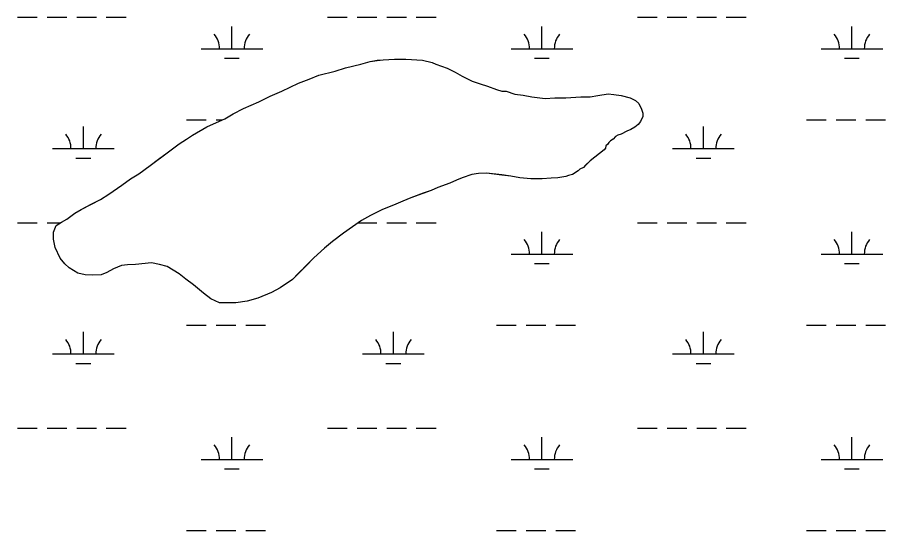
# Model space of a CAD drawing. Extents: x 3161564 to 3199464, y 849354 to 874788.
# Drawn here: x 3189094 to 3190500, y 857551 to 858383 of the extents above; entities that cross this region are included whole.
import ezdxf

# ---------------------------------------------------------------- set-up
doc = ezdxf.new("R2010")
doc.units = 0
for name, color, linetype in [('V-SITE-VEGE', 7, 'Continuous'), ('V-TOPO-SHOR', 7, 'Continuous'), ('V-WETL-SWMP', 7, 'Continuous')]:
    doc.layers.add(name, color=color, linetype=linetype)

msp = doc.modelspace()

# ---------------------------------------------------------------- linework, layer by layer
at = {"layer": 'V-SITE-VEGE'}
msp.add_lwpolyline([(3190046.5, 858170.6), (3190044.7, 858167.8), (3190021.8, 858150.4), (3190010.8, 858139.4), (3190005.3, 858136.6), (3190002.6, 858133.9), (3189993.4, 858128.3), (3189987, 858126.5), (3189982.4, 858124.7), (3189969.6, 858122.8), (3189958.6, 858121.9), (3189943.9, 858120.9), (3189925.6, 858120.9), (3189908.2, 858122.7), (3189893.5, 858125.4), (3189878.8, 858127.3), (3189854.1, 858130), (3189841.2, 858129.9), (3189830.2, 858128.1), (3189814.6, 858122.6), (3189805.5, 858118.9), (3189794.5, 858114.3), (3189775.2, 858106.9), (3189764.3, 858102.3), (3189731.3, 858090.4), (3189718.4, 858084.8), (3189707.4, 858080.2), (3189684.5, 858071), (3189666.2, 858061.8), (3189651.6, 858053.6), (3189622.3, 858033.3), (3189604.9, 858019.6), (3189592, 858008.5), (3189574.6, 857992.9), (3189539.9, 857958), (3189519.7, 857944.3), (3189506, 857936.9), (3189484, 857927.7), (3189466.6, 857923.1), (3189448.2, 857920.3), (3189421.7, 857920.3), (3189407.9, 857926.7), (3189396, 857935.8), (3189379.4, 857949.5), (3189367.5, 857958.7), (3189356.5, 857966.9), (3189337.2, 857978.8), (3189324.4, 857982.5), (3189311.5, 857985.2), (3189285.9, 857982.4), (3189273, 857981.5), (3189263, 857980.5), (3189250.1, 857975), (3189239.1, 857969.5), (3189230, 857965.8), (3189216.2, 857964.9), (3189204.3, 857965.8), (3189192.4, 857968.5), (3189178.6, 857976.7), (3189171.3, 857983.1), (3189163.9, 857992.3), (3189155.6, 858009.7), (3189152.9, 858023.5), (3189152.9, 858034.5), (3189157.4, 858045.5), (3189165.7, 858051), (3189174.8, 858055.6), (3189187.6, 858065.7), (3189197.7, 858071.2), (3189228.9, 858087.7), (3189242.6, 858096), (3189263.7, 858110.7), (3189277.4, 858120.8), (3189291.1, 858129.1), (3189309.5, 858142.9), (3189336.9, 858163.1), (3189356.2, 858177.8), (3189368.1, 858185.1), (3189378.1, 858191.6), (3189401, 858205.4), (3189412, 858210), (3189430.4, 858218.2), (3189444.1, 858226.5), (3189460.6, 858234.8), (3189485.3, 858245.8), (3189503.6, 858255), (3189522.9, 858263.3), (3189549.5, 858276.2), (3189566.9, 858282.6), (3189582.4, 858289.1), (3189609, 858295.5), (3189625.5, 858301.1), (3189650.3, 858306.6), (3189665.8, 858311.2), (3189676.8, 858313.1), (3189686.9, 858314), (3189705.3, 858314.9), (3189723.6, 858315), (3189750.2, 858313.2), (3189765.8, 858309.5), (3189772.2, 858306.8), (3189790.5, 858300.4), (3189803.4, 858294), (3189814.4, 858287.6), (3189830.9, 858279.4), (3189843.7, 858274.8), (3189855.7, 858271.2), (3189870.3, 858265.7), (3189878.6, 858262.9), (3189885.9, 858263), (3189899.7, 858258.4), (3189913.4, 858256.6), (3189927.2, 858253.8), (3189949.2, 858251.1), (3189964.8, 858252.1), (3189982.2, 858252.1), (3190007, 858254), (3190021.6, 858254), (3190034.5, 858255.8), (3190051, 858258.6), (3190060.1, 858257.7), (3190072.1, 858255.9), (3190086.7, 858252.3), (3190095, 858247.7), (3190100.5, 858243.1), (3190105.1, 858234), (3190106.9, 858227.5), (3190106.9, 858222), (3190103.3, 858213.8), (3190099.6, 858209.2), (3190094.1, 858204.6), (3190087.7, 858200.9), (3190081.3, 858198.2), (3190072.2, 858193.6), (3190066.7, 858191.7), (3190063, 858189.9), (3190059.3, 858185.3), (3190054.7, 858182.5), (3190052, 858179.8), (3190050.2, 858177), (3190047.4, 858174.3), (3190046.5, 858170.6)], dxfattribs=at)
at = {"layer": 'V-TOPO-SHOR'}
for points in [[(3189625.5, 858301.1), (3189650.3, 858306.6), (3189665.8, 858311.2), (3189676.8, 858313.1), (3189686.9, 858314), (3189705.2, 858314.9), (3189723.6, 858315), (3189750.2, 858313.2), (3189765.8, 858309.5), (3189772.2, 858306.8), (3189790.5, 858300.4), (3189803.4, 858294), (3189814.4, 858287.6), (3189830.9, 858279.4), (3189843.7, 858274.8), (3189855.7, 858271.2), (3189870.3, 858265.7), (3189878.6, 858262.9), (3189885.9, 858263), (3189899.7, 858258.4), (3189913.4, 858256.6), (3189927.2, 858253.8), (3189949.2, 858251.1), (3189964.8, 858252.1), (3189982.2, 858252.1), (3190007, 858254), (3190021.6, 858254), (3190034.5, 858255.8), (3190051, 858258.6), (3190060.1, 858257.7), (3190072.1, 858255.9), (3190086.7, 858252.3), (3190095, 858247.7), (3190100.5, 858243.1), (3190105.1, 858234), (3190106.9, 858227.5), (3190106.9, 858222), (3190103.3, 858213.8), (3190099.6, 858209.2), (3190094.1, 858204.6), (3190087.7, 858200.9), (3190081.3, 858198.2), (3190072.2, 858193.6), (3190066.7, 858191.7), (3190063, 858189.9), (3190059.3, 858185.3), (3190054.7, 858182.5), (3190052, 858179.8), (3190050.2, 858177), (3190047.4, 858174.3), (3190046.5, 858170.6), (3190044.7, 858167.8), (3190021.8, 858150.4)], [(3190021.8, 858150.4), (3190014.5, 858143.1), (3190010.8, 858139.4), (3190005.3, 858136.6), (3190002.6, 858133.9), (3189998, 858131.1), (3189993.4, 858128.3), (3189987, 858126.5), (3189982.4, 858124.7), (3189969.6, 858122.8), (3189958.6, 858121.9), (3189943.9, 858120.9), (3189935.7, 858120.9), (3189925.6, 858120.9), (3189908.2, 858122.7), (3189893.5, 858125.4), (3189878.8, 858127.3), (3189854.1, 858130), (3189841.2, 858129.9), (3189830.2, 858128.1), (3189814.6, 858122.6), (3189805.5, 858118.9), (3189794.5, 858114.3), (3189775.2, 858106.9), (3189764.3, 858102.3), (3189751.4, 858097.7), (3189731.3, 858090.4), (3189718.4, 858084.8), (3189707.4, 858080.2), (3189693.7, 858074.7), (3189684.5, 858071), (3189666.2, 858061.8), (3189651.6, 858053.6), (3189636.9, 858043.5), (3189622.3, 858033.3), (3189604.9, 858019.6), (3189592, 858008.5), (3189574.6, 857992.9), (3189561.8, 857980.1), (3189549.9, 857968.1), (3189539.9, 857958), (3189519.7, 857944.3), (3189506, 857936.9), (3189484, 857927.7), (3189466.6, 857923.1), (3189448.2, 857920.3), (3189421.7, 857920.3), (3189407.9, 857926.7), (3189396, 857935.8), (3189379.4, 857949.5), (3189367.5, 857958.7), (3189356.5, 857966.9), (3189337.2, 857978.8), (3189324.4, 857982.5), (3189311.5, 857985.2), (3189285.9, 857982.4), (3189273, 857981.5), (3189263, 857980.5), (3189250.1, 857975), (3189239.1, 857969.5), (3189230, 857965.8), (3189216.2, 857964.9), (3189204.3, 857965.8), (3189192.4, 857968.5), (3189178.6, 857976.7), (3189171.3, 857983.1), (3189163.9, 857992.3), (3189155.6, 858009.7), (3189152.9, 858023.5), (3189152.9, 858034.5), (3189157.4, 858045.5), (3189165.7, 858051), (3189174.8, 858055.6), (3189187.6, 858065.7), (3189197.7, 858071.2), (3189215.1, 858080.4), (3189228.9, 858087.7), (3189242.6, 858096), (3189263.7, 858110.7), (3189277.4, 858120.8), (3189291.1, 858129.1), (3189309.5, 858142.9), (3189323.2, 858153), (3189336.9, 858163.1), (3189356.2, 858177.8), (3189368.1, 858185.1), (3189378.1, 858191.6), (3189391.9, 858199.8), (3189401, 858205.4), (3189412, 858210), (3189430.4, 858218.2), (3189444.1, 858226.5), (3189460.6, 858234.8), (3189485.3, 858245.8), (3189503.6, 858255), (3189522.9, 858263.3), (3189549.5, 858276.2), (3189566.9, 858282.6), (3189582.4, 858289.1), (3189609, 858295.5), (3189625.5, 858301.1)]]:
    msp.add_lwpolyline(points, dxfattribs=at)
at = {"layer": 'V-WETL-SWMP'}
for p, q in [((3189094.5, 858382.7), (3189126.5, 858382.7)), ((3189142.5, 858382.7), (3189174.5, 858382.7)), ((3189190.5, 858382.7), (3189222.5, 858382.7)), ((3189238.5, 858382.7), (3189270.5, 858382.7)), ((3189596.4, 858382.7), (3189628.4, 858382.7)), ((3189644.4, 858382.7), (3189676.4, 858382.7)), ((3189692.4, 858382.7), (3189724.4, 858382.7)), ((3189740.4, 858382.7), (3189772.4, 858382.7)), ((3190098.3, 858382.7), (3190130.3, 858382.7)), ((3190146.3, 858382.7), (3190178.3, 858382.7)), ((3190194.3, 858382.7), (3190226.3, 858382.7)), ((3190242.3, 858382.7), (3190274.3, 858382.7)), ((3189441.8, 858331.9), (3189441.8, 858367.9)), ((3189943.7, 858331.9), (3189943.7, 858367.9)), ((3190445.6, 858331.9), (3190445.6, 858367.9)), ((3189391.8, 858331.9), (3189491.8, 858331.9)), ((3189893.7, 858331.9), (3189993.7, 858331.9)), ((3190395.6, 858331.9), (3190495.6, 858331.9)), ((3189429.8, 858316.5), (3189453.8, 858316.5)), ((3189650.3, 858306.6), (3189665.8, 858311.2)), ((3189665.8, 858311.2), (3189676.8, 858313)), ((3189676.8, 858313), (3189686.9, 858314)), ((3189686.9, 858314), (3189705.3, 858314.9)), ((3189705.3, 858314.9), (3189723.6, 858314.9)), ((3189723.6, 858314.9), (3189750.2, 858313.2)), ((3189750.2, 858313.2), (3189765.8, 858309.5)), ((3189765.8, 858309.5), (3189772.2, 858306.8)), ((3189931.7, 858316.5), (3189955.7, 858316.5)), ((3190433.6, 858316.5), (3190457.6, 858316.5)), ((3189582.4, 858289.1), (3189609, 858295.5)), ((3189609, 858295.5), (3189625.5, 858301)), ((3189625.5, 858301), (3189650.3, 858306.6)), ((3189772.2, 858306.8), (3189790.5, 858300.4)), ((3189790.5, 858300.4), (3189803.4, 858294)), ((3189803.4, 858294), (3189814.4, 858287.6)), ((3189549.5, 858276.2), (3189566.9, 858282.6)), ((3189566.9, 858282.6), (3189582.4, 858289.1)), ((3189814.4, 858287.6), (3189830.9, 858279.4)), ((3189830.9, 858279.4), (3189843.7, 858274.8)), ((3189522.9, 858263.3), (3189549.5, 858276.2)), ((3189843.7, 858274.8), (3189855.7, 858271.1)), ((3189855.7, 858271.1), (3189870.3, 858265.7)), ((3189870.3, 858265.7), (3189878.6, 858262.9)), ((3189485.3, 858245.8), (3189503.7, 858255)), ((3189503.7, 858255), (3189522.9, 858263.3)), ((3189878.6, 858262.9), (3189885.9, 858262.9)), ((3189885.9, 858262.9), (3189899.7, 858258.4)), ((3189899.7, 858258.4), (3189913.5, 858256.6)), ((3189913.5, 858256.6), (3189927.2, 858253.8)), ((3189927.2, 858253.8), (3189949.2, 858251.1)), ((3189949.2, 858251.1), (3189964.8, 858252.1)), ((3189964.8, 858252.1), (3189982.2, 858252.1)), ((3189982.2, 858252.1), (3190007, 858254)), ((3190007, 858254), (3190021.6, 858254)), ((3190021.6, 858254), (3190034.5, 858255.8)), ((3190034.5, 858255.8), (3190051, 858258.6)), ((3190051, 858258.6), (3190060.1, 858257.7)), ((3190060.1, 858257.7), (3190072.1, 858255.9)), ((3190072.1, 858255.9), (3190086.7, 858252.3)), ((3190086.7, 858252.3), (3190095, 858247.7)), ((3189460.6, 858234.8), (3189485.3, 858245.8)), ((3190095, 858247.7), (3190100.5, 858243.1)), ((3190100.5, 858243.1), (3190105.1, 858233.9)), ((3189430.4, 858218.2), (3189444.1, 858226.5)), ((3189444.1, 858226.5), (3189460.6, 858234.8)), ((3190105.1, 858233.9), (3190106.9, 858227.5)), ((3190106.9, 858227.5), (3190106.9, 858222)), ((3189368.4, 858216.5), (3189400.4, 858216.5)), ((3189401, 858205.4), (3189412, 858210)), ((3189412, 858210), (3189430.4, 858218.2)), ((3189416.4, 858216.5), (3189426.5, 858216.5)), ((3190099.6, 858209.2), (3190094.1, 858204.6)), ((3190103.3, 858213.8), (3190099.6, 858209.2)), ((3190106.9, 858222), (3190103.3, 858213.8)), ((3190372.2, 858216.5), (3190404.2, 858216.5)), ((3190420.2, 858216.5), (3190452.2, 858216.5)), ((3190468.2, 858216.5), (3190500.2, 858216.5)), ((3189201.3, 858170), (3189201.3, 858206)), ((3189378.1, 858191.6), (3189401, 858205.4)), ((3190081.3, 858198.2), (3190072.2, 858193.6)), ((3190087.7, 858200.9), (3190081.3, 858198.2)), ((3190094.1, 858204.6), (3190087.7, 858200.9)), ((3190205.2, 858170), (3190205.2, 858206)), ((3189356.2, 858177.8), (3189368.1, 858185.1)), ((3189368.1, 858185.1), (3189378.1, 858191.6)), ((3190054.8, 858182.5), (3190052, 858179.8)), ((3190059.3, 858185.3), (3190054.8, 858182.5)), ((3190063, 858189.9), (3190059.3, 858185.3)), ((3190066.7, 858191.7), (3190063, 858189.9)), ((3190072.2, 858193.6), (3190066.7, 858191.7)), ((3189151.3, 858170), (3189251.3, 858170)), ((3189336.9, 858163.1), (3189356.2, 858177.8)), ((3190044.7, 858167.8), (3190021.8, 858150.4)), ((3190046.5, 858170.6), (3190044.7, 858167.8)), ((3190047.4, 858174.3), (3190046.5, 858170.6)), ((3190050.2, 858177), (3190047.4, 858174.3)), ((3190052, 858179.8), (3190050.2, 858177)), ((3190155.2, 858170), (3190255.2, 858170)), ((3189189.3, 858154.6), (3189213.3, 858154.6)), ((3189309.5, 858142.9), (3189336.9, 858163.1)), ((3190193.2, 858154.6), (3190217.2, 858154.6)), ((3189291.2, 858129.1), (3189309.5, 858142.9)), ((3190010.8, 858139.4), (3190005.3, 858136.6)), ((3190021.8, 858150.4), (3190010.8, 858139.4)), ((3189277.4, 858120.8), (3189291.2, 858129.1)), ((3189830.2, 858128.1), (3189814.6, 858122.6)), ((3189841.2, 858129.9), (3189830.2, 858128.1)), ((3189854.1, 858130), (3189841.2, 858129.9)), ((3189878.8, 858127.2), (3189854.1, 858130)), ((3189893.5, 858125.4), (3189878.8, 858127.2)), ((3189908.2, 858122.7), (3189893.5, 858125.4)), ((3189982.4, 858124.7), (3189969.6, 858122.8)), ((3189987, 858126.5), (3189982.4, 858124.7)), ((3189993.4, 858128.3), (3189987, 858126.5)), ((3190002.6, 858133.9), (3189993.4, 858128.3)), ((3190005.3, 858136.6), (3190002.6, 858133.9)), ((3189242.6, 858096), (3189263.7, 858110.7)), ((3189263.7, 858110.7), (3189277.4, 858120.8)), ((3189794.5, 858114.3), (3189775.2, 858106.9)), ((3189805.5, 858118.9), (3189794.5, 858114.3)), ((3189814.6, 858122.6), (3189805.5, 858118.9)), ((3189925.6, 858120.9), (3189908.2, 858122.7)), ((3189943.9, 858120.9), (3189925.6, 858120.9)), ((3189958.6, 858121.9), (3189943.9, 858120.9)), ((3189969.6, 858122.8), (3189958.6, 858121.9)), ((3189751.4, 858097.7), (3189731.3, 858090.3)), ((3189764.3, 858102.3), (3189751.4, 858097.7)), ((3189775.2, 858106.9), (3189764.3, 858102.3)), ((3189215.1, 858080.4), (3189228.9, 858087.7)), ((3189228.9, 858087.7), (3189242.6, 858096)), ((3189718.4, 858084.8), (3189707.4, 858080.2)), ((3189731.3, 858090.3), (3189718.4, 858084.8)), ((3189187.7, 858065.7), (3189197.7, 858071.2)), ((3189197.7, 858071.2), (3189215.1, 858080.4)), ((3189684.5, 858071), (3189666.2, 858061.8)), ((3189707.4, 858080.2), (3189684.5, 858071)), ((3189165.7, 858051), (3189174.8, 858055.6)), ((3189174.8, 858055.6), (3189187.7, 858065.7)), ((3189666.2, 858061.8), (3189651.6, 858053.6)), ((3189094.5, 858050), (3189126.5, 858050)), ((3189142.5, 858050), (3189164.2, 858050)), ((3189152.9, 858034.4), (3189157.4, 858045.5)), ((3189157.4, 858045.5), (3189165.7, 858051)), ((3189651.6, 858053.6), (3189622.3, 858033.3)), ((3189646.4, 858050), (3189676.4, 858050)), ((3189692.4, 858050), (3189724.4, 858050)), ((3189740.4, 858050), (3189772.4, 858050)), ((3190098.3, 858050), (3190130.3, 858050)), ((3190146.3, 858050), (3190178.3, 858050)), ((3190194.3, 858050), (3190226.3, 858050)), ((3190242.3, 858050), (3190274.3, 858050)), ((3189152.9, 858023.4), (3189152.9, 858034.4)), ((3189622.3, 858033.3), (3189604.9, 858019.6)), ((3189943.7, 857999.2), (3189943.7, 858035.2)), ((3190445.6, 857999.2), (3190445.6, 858035.2)), ((3189155.7, 858009.7), (3189152.9, 858023.4)), ((3189604.9, 858019.6), (3189592, 858008.5)), ((3189163.9, 857992.3), (3189155.7, 858009.7)), ((3189592, 858008.5), (3189574.6, 857992.9)), ((3189893.7, 857999.2), (3189993.7, 857999.2)), ((3190395.6, 857999.2), (3190495.6, 857999.2)), ((3189171.3, 857983.1), (3189163.9, 857992.3)), ((3189311.5, 857985.2), (3189285.9, 857982.4)), ((3189324.4, 857982.5), (3189311.5, 857985.2)), ((3189574.6, 857992.9), (3189539.9, 857958)), ((3189178.6, 857976.7), (3189171.3, 857983.1)), ((3189192.4, 857968.5), (3189178.6, 857976.7)), ((3189250.1, 857975), (3189239.1, 857969.5)), ((3189263, 857980.5), (3189250.1, 857975)), ((3189273, 857981.5), (3189263, 857980.5)), ((3189285.9, 857982.4), (3189273, 857981.5)), ((3189337.2, 857978.8), (3189324.4, 857982.5)), ((3189356.5, 857966.9), (3189337.2, 857978.8)), ((3189931.7, 857983.8), (3189955.7, 857983.8)), ((3190433.6, 857983.8), (3190457.6, 857983.8)), ((3189204.3, 857965.8), (3189192.4, 857968.5)), ((3189216.2, 857964.9), (3189204.3, 857965.8)), ((3189230, 857965.8), (3189216.2, 857964.9)), ((3189239.1, 857969.5), (3189230, 857965.8)), ((3189367.5, 857958.7), (3189356.5, 857966.9)), ((3189379.4, 857949.5), (3189367.5, 857958.7)), ((3189539.9, 857958), (3189519.7, 857944.3)), ((3189396, 857935.8), (3189379.4, 857949.5)), ((3189519.7, 857944.3), (3189506, 857936.9)), ((3189407.9, 857926.7), (3189396, 857935.8)), ((3189484, 857927.7), (3189466.6, 857923.1)), ((3189506, 857936.9), (3189484, 857927.7)), ((3189421.7, 857920.3), (3189407.9, 857926.7)), ((3189448.2, 857920.3), (3189421.7, 857920.3)), ((3189466.6, 857923.1), (3189448.2, 857920.3)), ((3189201.3, 857837.4), (3189201.3, 857873.4)), ((3189368.4, 857883.8), (3189400.4, 857883.8)), ((3189416.4, 857883.8), (3189448.4, 857883.8)), ((3189464.4, 857883.8), (3189496.4, 857883.8)), ((3189703.2, 857837.4), (3189703.2, 857873.4)), ((3189870.3, 857883.8), (3189902.3, 857883.8)), ((3189918.3, 857883.8), (3189950.3, 857883.8)), ((3189966.3, 857883.8), (3189998.3, 857883.8)), ((3190205.2, 857837.4), (3190205.2, 857873.4)), ((3190372.2, 857883.8), (3190404.2, 857883.8)), ((3190420.2, 857883.8), (3190452.2, 857883.8)), ((3190468.2, 857883.8), (3190500.2, 857883.8)), ((3189151.3, 857837.4), (3189251.3, 857837.4)), ((3189653.2, 857837.4), (3189753.2, 857837.4)), ((3190155.2, 857837.4), (3190255.2, 857837.4)), ((3189189.3, 857821.9), (3189213.3, 857821.9)), ((3189691.2, 857821.9), (3189715.2, 857821.9)), ((3190193.2, 857821.9), (3190217.2, 857821.9)), ((3189094.5, 857717.3), (3189126.5, 857717.3)), ((3189142.5, 857717.3), (3189174.5, 857717.3)), ((3189190.5, 857717.3), (3189222.5, 857717.3)), ((3189238.5, 857717.3), (3189270.5, 857717.3)), ((3189596.4, 857717.3), (3189628.4, 857717.3)), ((3189644.4, 857717.3), (3189676.4, 857717.3)), ((3189692.4, 857717.3), (3189724.4, 857717.3)), ((3189740.4, 857717.3), (3189772.4, 857717.3)), ((3190098.3, 857717.3), (3190130.3, 857717.3)), ((3190146.3, 857717.3), (3190178.3, 857717.3)), ((3190194.3, 857717.3), (3190226.3, 857717.3)), ((3190242.3, 857717.3), (3190274.3, 857717.3)), ((3189441.8, 857666.6), (3189441.8, 857702.6)), ((3189943.7, 857666.6), (3189943.7, 857702.6)), ((3190445.6, 857666.6), (3190445.6, 857702.6)), ((3189391.8, 857666.6), (3189491.8, 857666.6)), ((3189893.7, 857666.6), (3189993.7, 857666.6)), ((3190395.6, 857666.6), (3190495.6, 857666.6)), ((3189429.8, 857651.1), (3189453.8, 857651.1)), ((3189931.7, 857651.1), (3189955.7, 857651.1)), ((3190433.6, 857651.1), (3190457.6, 857651.1)), ((3189368.4, 857551.1), (3189400.4, 857551.1)), ((3189416.4, 857551.1), (3189448.4, 857551.1)), ((3189464.4, 857551.1), (3189496.4, 857551.1)), ((3189870.3, 857551.1), (3189902.3, 857551.1)), ((3189918.3, 857551.1), (3189950.3, 857551.1)), ((3189966.3, 857551.1), (3189998.3, 857551.1)), ((3190372.2, 857551.1), (3190404.2, 857551.1)), ((3190420.2, 857551.1), (3190452.2, 857551.1)), ((3190468.2, 857551.1), (3190500.2, 857551.1))]:
    msp.add_line(p, q, dxfattribs=at)
for centre, start, end in [((3189386.6, 858332.4), 359.2282, 40.7718), ((3189497, 858332.4), 139.2282, 180.7718), ((3189888.5, 858332.4), 359.2282, 40.7718), ((3189999, 858332.4), 139.2282, 180.7718), ((3190390.4, 858332.4), 359.2282, 40.7718), ((3190500.9, 858332.4), 139.2282, 180.7718), ((3189146.1, 858170.5), 359.2282, 40.7718), ((3189256.6, 858170.5), 139.2282, 180.7718), ((3190149.9, 858170.5), 359.2282, 40.7718), ((3190260.4, 858170.5), 139.2282, 180.7718), ((3189888.5, 857999.7), 359.2282, 40.7718), ((3189999, 857999.7), 139.2282, 180.7718), ((3190390.4, 857999.7), 359.2282, 40.7718), ((3190500.9, 857999.7), 139.2282, 180.7718), ((3189146.1, 857837.8), 359.2282, 40.7718), ((3189256.6, 857837.8), 139.2282, 180.7718), ((3189648, 857837.8), 359.2282, 40.7718), ((3189758.5, 857837.8), 139.2282, 180.7718), ((3190149.9, 857837.8), 359.2282, 40.7718), ((3190260.4, 857837.8), 139.2282, 180.7718), ((3189386.6, 857667), 359.2282, 40.7718), ((3189497, 857667), 139.2282, 180.7718), ((3189888.5, 857667), 359.2282, 40.7718), ((3189999, 857667), 139.2282, 180.7718), ((3190390.4, 857667), 359.2282, 40.7718), ((3190500.9, 857667), 139.2282, 180.7718)]:
    msp.add_arc(centre, 35.2, start, end, dxfattribs=at)

doc.saveas('drawing.dxf')
